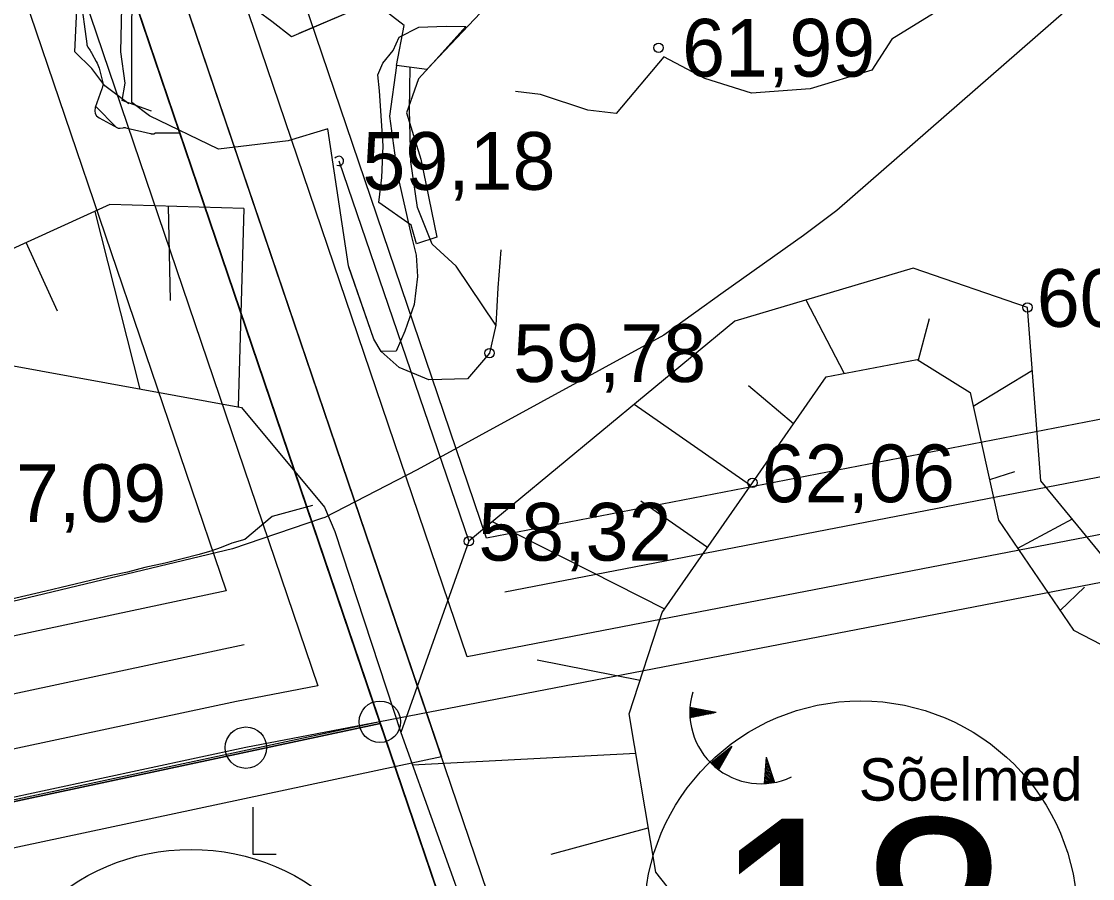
# Model space of a CAD drawing. Extents: x 532503 to 539665, y 6557663 to 6561526.
# Drawn here: x 534941.78 to 534987.27, y 6559526.15 to 6559562.55 of the extents above; entities that cross this region are included whole.
import ezdxf

# ---------------------------------------------------------------- set-up
doc = ezdxf.new("R2010")
doc.units = 0
for name, color, linetype in [('HALJASTUS', 7, 'Continuous'), ('illumineerimisjooned', 7, 'Continuous'), ('Kaevandatud ala', 7, 'Continuous'), ('kataster', 7, 'Continuous'), ('KORGUS-EH2000', 7, 'Continuous'), ('Lamami horisontaal_EH2000', 7, 'Continuous'), ('ME_aktiivne', 7, 'Continuous'), ('PIIR', 7, 'Continuous'), ('PIIR_me', 7, 'Continuous'), ('Plokid', 7, 'Continuous'), ('RELJEEF', 7, 'Continuous'), ('RELJEEF 1', 7, 'Continuous'), ('TM_aktiivne', 7, 'Continuous')]:
    doc.layers.add(name, color=color, linetype=linetype)

# ---------------------------------------------------------------- blocks, each defined once
blk = doc.blocks.new('TQNGER')
at = {"layer": 'RELJEEF'}
for p, q in [((-1.054, 2.309), (-0.855, 2.468)), ((-1.053, 2.374), (-0.919, 2.481)), ((-1.053, 2.245), (-0.79, 2.456)), ((-1.052, 2.183), (-0.726, 2.443)), ((-1.05, 2.44), (-0.984, 2.493)), ((-1.049, 2.121), (-0.661, 2.431)), ((0.067, 2.29), (-1.046, 2.505)), ((0.067, 2.29), (-1.045, 2.072)), ((-1.025, 2.076), (-0.597, 2.419)), ((-0.919, 2.097), (-0.532, 2.406)), ((-0.813, 2.118), (-0.468, 2.394)), ((-0.707, 2.138), (-0.404, 2.381)), ((-0.601, 2.159), (-0.339, 2.369)), ((-0.495, 2.18), (-0.275, 2.356)), ((-0.389, 2.201), (-0.21, 2.344)), ((-0.283, 2.222), (-0.146, 2.331)), ((-0.177, 2.243), (-0.081, 2.319)), ((-0.071, 2.263), (-0.017, 2.306)), ((0.731, 0.85), (-0.158, 0.146)), ((0.731, 0.85), (0.171, -0.136)), ((0.235, -0.024), (0.252, 0.471)), ((0.288, 0.07), (0.304, 0.512)), ((0.342, 0.164), (0.355, 0.553)), ((0.395, 0.258), (0.407, 0.593)), ((0.448, 0.352), (0.458, 0.634)), ((0.501, 0.446), (0.51, 0.675)), ((0.555, 0.54), (0.561, 0.716)), ((0.608, 0.634), (0.612, 0.756)), ((0.661, 0.728), (0.664, 0.797)), ((-0.111, 0.1), (-0.108, 0.186)), ((-0.063, 0.056), (-0.057, 0.226)), ((-0.014, 0.013), (-0.005, 0.267)), ((0.035, -0.029), (0.046, 0.308)), ((0.083, -0.068), (0.098, 0.349)), ((0.132, -0.106), (0.149, 0.389)), ((0.182, -0.117), (0.201, 0.43)), ((2.195, 0.402), (2.11, -0.729)), ((2.37, -0.143), (2.169, 0.055)), ((2.337, -0.04), (2.174, 0.121)), ((2.304, 0.063), (2.179, 0.186)), ((2.271, 0.166), (2.184, 0.252)), ((2.238, 0.268), (2.189, 0.317)), ((2.195, 0.402), (2.541, -0.678)), ((2.431, -0.696), (2.135, -0.403)), ((2.492, -0.686), (2.14, -0.338)), ((2.534, -0.658), (2.145, -0.272)), ((2.501, -0.555), (2.15, -0.207)), ((2.468, -0.452), (2.154, -0.141)), ((2.435, -0.349), (2.159, -0.076)), ((2.403, -0.246), (2.164, -0.01)), ((2.176, -0.725), (2.115, -0.665)), ((2.242, -0.72), (2.12, -0.6)), ((2.306, -0.713), (2.125, -0.534)), ((2.369, -0.705), (2.13, -0.469))]:
    blk.add_line(p, q, dxfattribs=at)
blk.add_arc((1.974, 2.295), 3.027, 163.4234, 295.1745, dxfattribs=at)

msp = doc.modelspace()

# ---------------------------------------------------------------- linework, layer by layer
at = {"layer": 'HALJASTUS'}
for p, q in [((534955.257, 6559556.624), (534960.782, 6559540.478)), ((534955.257, 6559556.624), (534960.782, 6559540.478)), ((534951.598, 6559529.185), (534951.598, 6559527.185)), ((534951.598, 6559529.185), (534951.598, 6559527.185)), ((534951.598, 6559527.185), (534952.598, 6559527.185)), ((534951.598, 6559527.185), (534952.598, 6559527.185))]:
    msp.add_line(p, q, dxfattribs=at)
at = {"layer": 'illumineerimisjooned'}
for points in [[(534195.15, 6559981.187), (534198.982, 6559981.551), (535160.123, 6560071.768), (535418.528, 6559993.818), (535458.873, 6559929.252), (535494.628, 6559867.696), (535482.599, 6559826.001), (535251.738, 6559649.676), (535250.358, 6559648.526), (535180.445, 6559687.333), (534941.147, 6559814.594), (534876.935, 6559774.719), (534959.617, 6559531.323), (534733.77, 6559483.152), (534375.905, 6559461.866), (534195.514, 6559444.474)], [(535103.273, 6559501.74), (534971.344, 6559496.804), (534876.945, 6559774.719), (534941.147, 6559814.604), (535178.869, 6559688.171)], [(534960.711, 6559535.564), (534879.83, 6559773.686), (534941.24, 6559811.836), (535177.962, 6559685.935)], [(535130.27, 6559568.319), (534960.711, 6559535.564)]]:
    msp.add_lwpolyline(points, dxfattribs=at)
msp.add_lwpolyline([(534967.673, 6560049.69), (534974.155, 6559828.082), (535058.693, 6559883.051), (535223.499, 6560002.448), (535218.56, 6560049.918), (535415.933, 6559990.422), (535455.447, 6559927.188), (535490.312, 6559867.164), (535479.121, 6559828.379), (535249.574, 6559653.049), (535182.36, 6559690.845), (534940.993, 6559819.216), (534872.135, 6559776.441), (534954.369, 6559534.338), (534950.911, 6559533.67), (534733.22, 6559487.117), (534375.585, 6559465.864), (534199.951, 6559448.922), (533951.788, 6559660.129), (534200.214, 6559977.649), (534931.627, 6560046.309)], close=True, dxfattribs=at)
at = {"layer": 'Kaevandatud ala'}
for p, q in [((534948.504, 6559557.824), (534874.54, 6559775.58)), ((534944.931, 6559558.933), (534945.805, 6559558.059))]:
    msp.add_line(p, q, dxfattribs=at)
msp.add_lwpolyline([(534944.279, 6559563.593), (534944.55, 6559561.592), (534944.558, 6559561.554), (534944.569, 6559561.518), (534944.584, 6559561.483), (534944.603, 6559561.45), (534944.689, 6559561.32), (534944.71, 6559561.288), (534944.73, 6559561.255), (534944.75, 6559561.221), (534944.769, 6559561.187), (534944.957, 6559560.845), (534944.993, 6559560.775), (534945.024, 6559560.704), (534945.05, 6559560.631), (534945.073, 6559560.557), (534945.235, 6559559.946), (534945.24, 6559559.925), (534945.242, 6559559.903), (534945.241, 6559559.882), (534945.238, 6559559.86), (534945.22, 6559559.773), (534945.215, 6559559.752), (534945.21, 6559559.73), (534945.203, 6559559.709), (534945.196, 6559559.688), (534944.915, 6559558.886), (534944.888, 6559558.754), (534944.906, 6559558.639), (534944.969, 6559558.541), (534945.077, 6559558.461), (534945.858, 6559558.03), (534945.885, 6559558.018), (534945.913, 6559558.011), (534945.942, 6559558.009), (534945.971, 6559558.012), (534946.091, 6559558.035), (534946.12, 6559558.039), (534946.15, 6559558.04), (534946.18, 6559558.038), (534946.209, 6559558.033), (534947.258, 6559557.787), (534947.274, 6559557.784), (534947.291, 6559557.781), (534947.307, 6559557.779), (534947.324, 6559557.778), (534947.413, 6559557.775), (534947.419, 6559557.775), (534947.424, 6559557.777), (534947.428, 6559557.78), (534947.431, 6559557.784), (534947.444, 6559557.802), (534947.448, 6559557.806), (534947.452, 6559557.809), (534947.457, 6559557.811), (534947.462, 6559557.812), (534948.504, 6559557.824)], dxfattribs=at)
at = {"layer": 'kataster'}
for points in [[(533947.7, 6559658.95), (533949.2, 6559955.8), (534198.28, 6559979.48), (535159.89, 6560069.73), (535417.31, 6559992.13), (535457.22, 6559928.24), (535504.86, 6559846.09), (535250.3, 6559650.84), (535181.52, 6559689.04), (534941.15, 6559817.08), (534874.65, 6559775.26), (534957.01, 6559532.73), (534735.22, 6559485.45), (534375.71, 6559463.85), (534199.28, 6559446.9), (534122.84, 6559439.44), (534110.45, 6559447.36), (534092.53, 6559453.94), (534085.13, 6559454.75)], [(534957.01, 6559532.73), (534874.65, 6559775.26), (534941.15, 6559817.08), (535181.52, 6559689.04), (535104.64, 6559499.79), (534969.93, 6559494.75)]]:
    msp.add_lwpolyline(points, close=True, dxfattribs=at)
msp.add_lwpolyline([(534375.71, 6559463.85), (534735.22, 6559485.45), (534957.01, 6559532.73), (534969.93, 6559494.75), (535054.28, 6559206.76), (535041.77, 6559209.47), (535017.76, 6559212.2), (534998.41, 6559211.16), (534957.01, 6559202.5), (534925.72, 6559202.71), (534804.31, 6559232.52), (534740.37, 6559246.64), (534719.3, 6559250.08), (534702.52, 6559249.07), (534633.14, 6559232.3)], dxfattribs=at)
at = {"layer": 'KORGUS-EH2000'}
for centre in [(534968.835, 6559561.43), (534984.5, 6559550.405), (534961.659, 6559548.463), (534972.821, 6559542.957), (534960.782, 6559540.478)]:
    msp.add_circle(centre, 0.2, dxfattribs=at)
msp.add_arc((534955.257, 6559556.624), 0.2, 245.8235, 146.3327, dxfattribs=at)
at = {"layer": 'Lamami horisontaal_EH2000'}
msp.add_lwpolyline([(535042.746, 6559618.276), (535029.842, 6559606.712), (535029.121, 6559606.077), (535026.946, 6559603.898), (535023.748, 6559600.863), (535012.028, 6559588.95), (535010.356, 6559587.12), (535009.498, 6559586.279), (534997.275, 6559573.531), (534994.214, 6559570.438), (534993.38, 6559569.654), (534992.453, 6559568.66), (534989.368, 6559565.846), (534976.4, 6559554.524), (534974.991, 6559553.461), (534971.573, 6559551.04), (534969.062, 6559549.23), (534958.586, 6559543.501), (534954.667, 6559541.483), (534954.525, 6559541.436), (534950.747, 6559540.148), (534936.852, 6559536.822)], dxfattribs=at)
at = {"layer": 'ME_aktiivne'}
msp.add_lwpolyline([(534874.54, 6559775.58), (534941.07, 6559816.91), (535181.4, 6559689.09), (535131.71, 6559566.56), (534957, 6559532.81)], close=True, dxfattribs=at)
at = {"layer": 'PIIR'}
for centre, radius in [((534957, 6559532.81), 0.88), ((534957, 6559532.81), 0.88), ((534957, 6559532.81), 0.88), ((534977.426, 6559524.497), 9.2), ((534951.31, 6559531.71), 0.88), ((534951.31, 6559531.71), 0.88), ((534951.31, 6559531.71), 0.88), ((534948.984, 6559518.187), 9.2)]:
    msp.add_circle(centre, radius, dxfattribs=at)
at = {"layer": 'PIIR_me'}
msp.add_lwpolyline([(534441.63, 6560002.32), (534688.17, 6560025.46), (534931.44, 6560048.3), (534969.61, 6560051.877), (534976.05, 6559831.7), (535057.56, 6559884.7), (535221.39, 6560003.39), (535216.26, 6560052.7), (535417.23, 6559992.12), (535457.16, 6559928.22), (535492.47, 6559867.43), (535480.86, 6559827.19), (535250.12, 6559650.95), (535250.12, 6559650.95), (535181.4, 6559689.09), (534941.07, 6559816.91), (534874.54, 6559775.58), (534957, 6559532.81), (534951.31, 6559531.71), (534733.49, 6559485.13), (534485.11, 6559470.37)], dxfattribs=at)
at = {"layer": 'Plokid'}
for p, q in [((535129.606, 6559573.079), (534961.532, 6559540.611)), ((535128.53, 6559570.427), (534962.311, 6559538.317))]:
    msp.add_line(p, q, dxfattribs=at)
for points in [[(534951.242, 6559536.081), (534732.907, 6559489.513), (534375.408, 6559468.247), (534200.753, 6559451.409), (533955.097, 6559660.464), (534201.468, 6559975.356), (534969.739, 6560047.472)], [(534950.465, 6559538.369), (534732.584, 6559491.898), (534375.222, 6559470.641), (534201.534, 6559453.895), (533958.407, 6559660.799), (534202.721, 6559973.063), (534969.809, 6560045.068)], [(535473.831, 6559827.358), (535249.729, 6559656.195), (535183.501, 6559692.956), (534940.9, 6559821.974), (534869.24, 6559777.474), (534950.465, 6559538.369)], [(534961.532, 6559540.611), (534882.716, 6559772.654), (534941.333, 6559809.068), (535174.925, 6559684.832)], [(534954.136, 6559541.994), (534952.431, 6559541.53), (534951.268, 6559540.55), (534950.707, 6559540.396), (534950.253, 6559540.214), (534949.816, 6559540.058), (534949.759, 6559540.035), (534949.322, 6559539.908), (534949.322, 6559539.908), (534947.878, 6559539.54), (534947.017, 6559539.359), (534946.28, 6559539.166), (534945.654, 6559539.029), (534942.806, 6559538.355), (534940.68, 6559537.854)]]:
    msp.add_lwpolyline(points, dxfattribs=at)
at = {"layer": 'RELJEEF'}
for p, q in [((534944.889, 6559554.483), (534946.807, 6559546.939)), ((534948.107, 6559550.696), (534948.024, 6559554.704)), ((534951.223, 6559554.611), (534950.977, 6559546.18)), ((534943.303, 6559550.246), (534941.977, 6559553.156)), ((534976.719, 6559547.605), (534975.102, 6559550.717)), ((534976.719, 6559547.605), (534975.102, 6559550.717)), ((534980.326, 6559549.92), (534979.859, 6559548.168)), ((534980.326, 6559549.92), (534979.859, 6559548.168)), ((534982.196, 6559546.205), (534984.709, 6559547.733)), ((534982.196, 6559546.205), (534984.709, 6559547.733)), ((534972.649, 6559547.089), (534974.57, 6559545.476)), ((534972.649, 6559547.089), (534974.57, 6559545.476)), ((534972.745, 6559542.847), (534967.8, 6559546.281)), ((534972.745, 6559542.847), (534967.8, 6559546.281)), ((534983.957, 6559543.417), (534982.895, 6559543.083)), ((534983.957, 6559543.417), (534982.895, 6559543.083)), ((534968.08, 6559542.191), (534970.92, 6559540.219)), ((534968.08, 6559542.191), (534970.92, 6559540.219)), ((534969.095, 6559537.591), (534961.776, 6559541.3)), ((534969.095, 6559537.591), (534961.776, 6559541.3)), ((534984.091, 6559540.175), (534986.408, 6559541.421)), ((534984.091, 6559540.175), (534986.408, 6559541.421)), ((534986.926, 6559538.529), (534985.889, 6559537.528)), ((534986.926, 6559538.529), (534985.889, 6559537.528)), ((534963.676, 6559535.438), (534968.057, 6559534.571)), ((534963.676, 6559535.438), (534968.057, 6559534.571)), ((534967.871, 6559531.468), (534958.382, 6559530.967)), ((534967.871, 6559531.468), (534958.382, 6559530.967)), ((534964.268, 6559527.189), (534968.397, 6559528.311)), ((534964.268, 6559527.189), (534968.397, 6559528.311))]:
    msp.add_line(p, q, dxfattribs=at)
for points in [[(534946.339, 6559559.05), (534945.313, 6559559.814), (534944.764, 6559560.554), (534944.042, 6559561.252), (534944.159, 6559563.672), (534944.605, 6559566.516), (534944.226, 6559569.046), (534943.63, 6559571.004), (534943.072, 6559572.434), (534941.064, 6559577.541), (534939.371, 6559581.996), (534938.523, 6559587.327), (534937.519, 6559591.962), (534937.217, 6559595.789), (534935.369, 6559600.92), (534932.745, 6559609.024), (534930.676, 6559616.235), (534928.411, 6559622.903), (534927.053, 6559627.038), (534926.142, 6559628.248)], [(534956.747, 6559549.049), (534955.663, 6559552.169), (534954.795, 6559557.981), (534953.098, 6559557.476), (534950.143, 6559557.128), (534947.214, 6559558.543), (534946.465, 6559559.102), (534946.467, 6559562.481), (534946.516, 6559565.033), (534946.187, 6559566.461), (534945.541, 6559568.097), (534945.306, 6559570.299), (534945.075, 6559572.584), (534945.278, 6559573.859), (534944.53, 6559577.05)], [(534965.499, 6559565.102), (534963.457, 6559564.08), (534961.531, 6559563.177), (534958.989, 6559560.512), (534957.7, 6559560.67), (534958.032, 6559562.373), (534956.726, 6559563.375), (534953.248, 6559561.898), (534952.41, 6559562.54), (534951.25, 6559563.395), (534950.351, 6559564.52), (534950.405, 6559566.427), (534950.186, 6559569.553), (534951.71, 6559571.9)], [(534965.499, 6559565.102), (534963.457, 6559564.08), (534961.531, 6559563.177), (534958.989, 6559560.512), (534957.7, 6559560.67), (534958.032, 6559562.373), (534956.726, 6559563.375), (534953.563, 6559562.032)], [(534981.618, 6559563.573), (534978.741, 6559561.794), (534977.891, 6559560.474), (534975.277, 6559559.687), (534972.785, 6559559.496), (534970.799, 6559560.128), (534969.064, 6559561.049), (534967.032, 6559558.64), (534965.838, 6559558.782), (534963.828, 6559559.449), (534962.764, 6559559.573)], [(534957.7, 6559560.67), (534957.408, 6559558.528), (534957.753, 6559556.033), (534958.326, 6559553.476), (534958.544, 6559552.618), (534958.604, 6559551.717), (534958.46, 6559550.531), (534958.055, 6559549.401), (534957.691, 6559548.551), (534957.052, 6559548.531)], [(534961.922, 6559549.645), (534960.243, 6559552.149), (534959.216, 6559553.085), (534958.603, 6559554.652), (534958.316, 6559556.583), (534958.252, 6559558.799), (534958.282, 6559560.599)], [(534954.865, 6559557.517), (534954.795, 6559557.981), (534954.736, 6559557.964)], [(534951.223, 6559554.611), (534945.535, 6559554.777), (534932.57, 6559548.871), (534926.836, 6559544.035), (534925.158, 6559543.548), (534924.679, 6559540.636), (534922.874, 6559541.048), (534919.372, 6559542.685), (534916.088, 6559543.408), (534914.541, 6559542.463), (534913.344, 6559541.636), (534910.052, 6559537.776), (534910.389, 6559534.718), (534910.701, 6559532.091), (534911.523, 6559530.097), (534912.903, 6559528.655)], [(534951.223, 6559554.611), (534945.535, 6559554.777), (534932.57, 6559548.871), (534926.836, 6559544.035), (534925.158, 6559543.548), (534924.679, 6559540.636), (534922.874, 6559541.048), (534919.372, 6559542.685), (534916.088, 6559543.408), (534914.541, 6559542.463), (534913.344, 6559541.636), (534910.052, 6559537.776), (534910.389, 6559534.718), (534910.701, 6559532.091), (534911.523, 6559530.097), (534912.903, 6559528.655)], [(534962.134, 6559552.856), (534962.007, 6559551.242), (534961.922, 6559549.645), (534961.659, 6559548.463), (534960.719, 6559547.373), (534959.074, 6559547.325), (534957.816, 6559547.85), (534957.052, 6559548.531), (534956.747, 6559549.049)], [(534962.134, 6559552.856), (534962.007, 6559551.242), (534961.922, 6559549.645), (534961.659, 6559548.463), (534960.719, 6559547.373), (534959.074, 6559547.325), (534957.816, 6559547.85), (534957.052, 6559548.531), (534956.747, 6559549.049)], [(534956.747, 6559549.049), (534955.683, 6559552.111)], [(535002.3, 6559504.484), (535006.205, 6559512.193), (535004.061, 6559520.228), (535001.34, 6559530.427), (534997.294, 6559535.274), (534992.576, 6559536.754), (534988.216, 6559539.225), (534985.075, 6559543.039), (534984.5, 6559550.405), (534979.644, 6559552.064), (534972.081, 6559549.822), (534960.782, 6559540.478), (534957.887, 6559532.348), (534960.969, 6559523.752), (534967.637, 6559513.709), (534974.444, 6559511.295), (534986.303, 6559507.09), (534996.131, 6559502.045), (535002.854, 6559496.625)], [(535002.3, 6559504.484), (535006.205, 6559512.193), (535004.061, 6559520.228), (535001.34, 6559530.427), (534997.294, 6559535.274), (534992.576, 6559536.754), (534988.216, 6559539.225), (534985.075, 6559543.039), (534984.5, 6559550.405), (534979.644, 6559552.064), (534972.081, 6559549.822), (534960.782, 6559540.478), (534957.887, 6559532.348), (534960.969, 6559523.752), (534967.637, 6559513.709), (534974.444, 6559511.295), (534986.303, 6559507.09), (534996.131, 6559502.045), (534997.673, 6559500.802)], [(534941.127, 6559547.973), (534951.122, 6559546.154), (534954.642, 6559541.925), (534955.081, 6559540.885), (534957.887, 6559532.348)], [(535000.461, 6559508.851), (535000.461, 6559507.356), (534996.072, 6559507.356), (534990.936, 6559511.561), (534981.785, 6559515.859), (534972.634, 6559521.466), (534968.713, 6559526.418), (534967.592, 6559533.146), (534968.993, 6559537.444), (534972.821, 6559542.957), (534975.948, 6559547.46), (534979.824, 6559548.189), (534982.065, 6559546.788), (534983.279, 6559541.368), (534986.454, 6559536.696), (534991.87, 6559533.893), (534995.276, 6559532.13), (534997.286, 6559526.979), (534998.033, 6559520.251), (535000.461, 6559508.851)]]:
    msp.add_lwpolyline(points, dxfattribs=at)
for points in [[(534960.655, 6559562.335), (534959.253, 6559560.782), (534958.638, 6559560.111), (534958.132, 6559558.67), (534958.736, 6559556.698), (534959.414, 6559553.385), (534958.551, 6559553.101), (534958.329, 6559553.9), (534956.961, 6559554.862), (534957.082, 6559555.922), (534957.141, 6559557.26), (534956.98, 6559559.599), (534956.909, 6559560.278), (534957.132, 6559560.776), (534957.57, 6559561.32), (534957.814, 6559561.875), (534958.653, 6559562.308), (534959.413, 6559562.33), (534959.831, 6559562.342)], [(535000.461, 6559508.851), (535000.461, 6559507.356), (534996.072, 6559507.356), (534990.936, 6559511.561), (534981.785, 6559515.859), (534972.634, 6559521.466), (534968.713, 6559526.418), (534967.592, 6559533.146), (534968.993, 6559537.444), (534972.821, 6559542.957), (534975.948, 6559547.46), (534979.824, 6559548.189), (534982.065, 6559546.788), (534983.279, 6559541.368), (534986.454, 6559536.696), (534991.87, 6559533.893), (534995.276, 6559532.13), (534997.286, 6559526.979), (534998.033, 6559520.251)], [(535000.461, 6559508.851), (535000.461, 6559507.356), (534996.072, 6559507.356), (534990.936, 6559511.561), (534981.785, 6559515.859), (534972.634, 6559521.466), (534968.713, 6559526.418), (534967.592, 6559533.146), (534968.993, 6559537.444), (534972.821, 6559542.957), (534975.948, 6559547.46), (534979.824, 6559548.189), (534982.065, 6559546.788), (534983.279, 6559541.368), (534986.454, 6559536.696), (534991.87, 6559533.893), (534995.276, 6559532.13), (534997.286, 6559526.979), (534998.033, 6559520.251)]]:
    msp.add_lwpolyline(points, close=True, dxfattribs=at)
at = {"layer": 'RELJEEF 1'}
for points in [[(534947.305, 6559558.735), (534946.051, 6559559.194), (534946.181, 6559559.922), (534946.001, 6559561.262), (534946.052, 6559563.797), (534946.016, 6559565.579), (534945.925, 6559567.149), (534946.14, 6559568.141), (534945.856, 6559569.631), (534945.609, 6559570.857), (534945.305, 6559572.44), (534944.983, 6559573.343), (534944.266, 6559576.249), (534943.821, 6559577.983), (534943.639, 6559578.759)], [(534956.747, 6559549.049), (534955.663, 6559552.169), (534954.795, 6559557.981), (534953.098, 6559557.476), (534950.143, 6559557.128), (534947.214, 6559558.543), (534946.465, 6559559.102), (534946.467, 6559562.481), (534946.516, 6559565.033), (534946.187, 6559566.461), (534945.541, 6559568.097), (534945.306, 6559570.299), (534945.075, 6559572.584), (534945.278, 6559573.859), (534944.53, 6559577.05)], [(534965.499, 6559565.102), (534963.457, 6559564.08), (534961.531, 6559563.177), (534958.989, 6559560.512), (534957.7, 6559560.67), (534958.032, 6559562.373), (534956.726, 6559563.375), (534953.248, 6559561.898), (534952.41, 6559562.54), (534951.25, 6559563.395), (534950.351, 6559564.52), (534950.405, 6559566.427), (534950.186, 6559569.553), (534951.71, 6559571.9)], [(534960.655, 6559562.335), (534959.253, 6559560.782), (534958.638, 6559560.111), (534958.132, 6559558.67), (534958.736, 6559556.698), (534959.414, 6559553.385), (534958.551, 6559553.101), (534958.329, 6559553.9), (534956.961, 6559554.862), (534957.082, 6559555.922), (534957.141, 6559557.26), (534956.98, 6559559.599), (534956.909, 6559560.278), (534957.132, 6559560.776), (534957.57, 6559561.32), (534957.814, 6559561.875), (534958.653, 6559562.308), (534959.413, 6559562.33), (534959.831, 6559562.342), (534960.655, 6559562.335)], [(534957.7, 6559560.67), (534957.408, 6559558.528), (534957.753, 6559556.033), (534958.326, 6559553.476), (534958.544, 6559552.618), (534958.604, 6559551.717), (534958.46, 6559550.531), (534958.055, 6559549.401), (534957.691, 6559548.551), (534957.052, 6559548.531)], [(534961.922, 6559549.645), (534960.243, 6559552.149), (534959.216, 6559553.085), (534958.603, 6559554.652), (534958.316, 6559556.583), (534958.252, 6559558.799), (534958.282, 6559560.599)], [(534962.134, 6559552.856), (534962.007, 6559551.242), (534961.922, 6559549.645), (534961.659, 6559548.463), (534960.719, 6559547.373), (534959.074, 6559547.325), (534957.816, 6559547.85), (534957.052, 6559548.531), (534956.747, 6559549.049)], [(535002.3, 6559504.484), (535006.205, 6559512.193), (535004.061, 6559520.228), (535001.34, 6559530.427), (534997.294, 6559535.274), (534992.576, 6559536.754), (534988.216, 6559539.225), (534985.075, 6559543.039), (534984.5, 6559550.405), (534979.644, 6559552.064), (534972.081, 6559549.822), (534960.782, 6559540.478), (534957.887, 6559532.348), (534960.969, 6559523.752), (534967.637, 6559513.709), (534974.444, 6559511.295), (534986.303, 6559507.09), (534996.131, 6559502.045), (535002.854, 6559496.625), (535008.83, 6559494.943), (535017.211, 6559495.06), (535026.175, 6559496.555)], [(535000.461, 6559508.851), (535000.461, 6559507.356), (534996.072, 6559507.356), (534990.936, 6559511.561), (534981.785, 6559515.859), (534972.634, 6559521.466), (534968.713, 6559526.418), (534967.592, 6559533.146), (534968.993, 6559537.444), (534972.821, 6559542.957), (534975.948, 6559547.46), (534979.824, 6559548.189), (534982.065, 6559546.788), (534983.279, 6559541.368), (534986.454, 6559536.696), (534991.87, 6559533.893), (534995.276, 6559532.13), (534997.286, 6559526.979), (534998.033, 6559520.251), (535000.461, 6559508.851)]]:
    msp.add_lwpolyline(points, dxfattribs=at)
at = {"layer": 'TM_aktiivne'}
for points in [[(535159.92, 6560069.74), (535417.23, 6559992.12), (535457.16, 6559928.22), (535492.47, 6559867.43), (535480.86, 6559827.19), (535250.49, 6559651.24), (535250.13, 6559650.94), (535181.4, 6559689.09), (534941.07, 6559816.9), (534874.53, 6559775.58), (534957, 6559532.81), (534733.5, 6559485.14), (534375.75, 6559463.86), (534199.32, 6559446.85), (534124.95, 6559439.68), (533949.03, 6559659.85), (533949.15, 6559955.79), (534199.17, 6559979.56)], [(534874.54, 6559775.58), (534941.07, 6559816.91), (535181.4, 6559689.09), (535104.64, 6559499.79), (534969.93, 6559494.75)]]:
    msp.add_lwpolyline(points, close=True, dxfattribs=at)

# ---------------------------------------------------------------- block references
at = {"layer": 'RELJEEF'}
msp.add_blockref('TQNGER', (534971.214, 6559530.91), dxfattribs=at)
msp.add_blockref('TQNGER', (534971.214, 6559530.91), dxfattribs=at)

# ---------------------------------------------------------------- texts
at = {"layer": 'KORGUS-EH2000'}
for s, p in [('61,99 ', (534969.835, 6559560.205)), ('59,18 ', (534956.257, 6559555.399)), ('60,63 ', (534984.9, 6559549.58)), ('59,78 ', (534962.659, 6559547.238)), ('62,06 ', (534973.221, 6559542.132)), ('57,09 ', (534939.728, 6559541.292)), ('58,32 ', (534961.182, 6559539.653))]:
    msp.add_text(s, height=2.45, dxfattribs=at).set_placement(p)
at = {"layer": 'PIIR'}
msp.add_text('18', height=8.4, dxfattribs=at).set_placement((534971.165, 6559520.297))
at = {"layer": 'RELJEEF'}
msp.add_text('Sõelmed', height=1.8, dxfattribs=at).set_placement((534977.339, 6559529.459))

doc.saveas('drawing.dxf')
